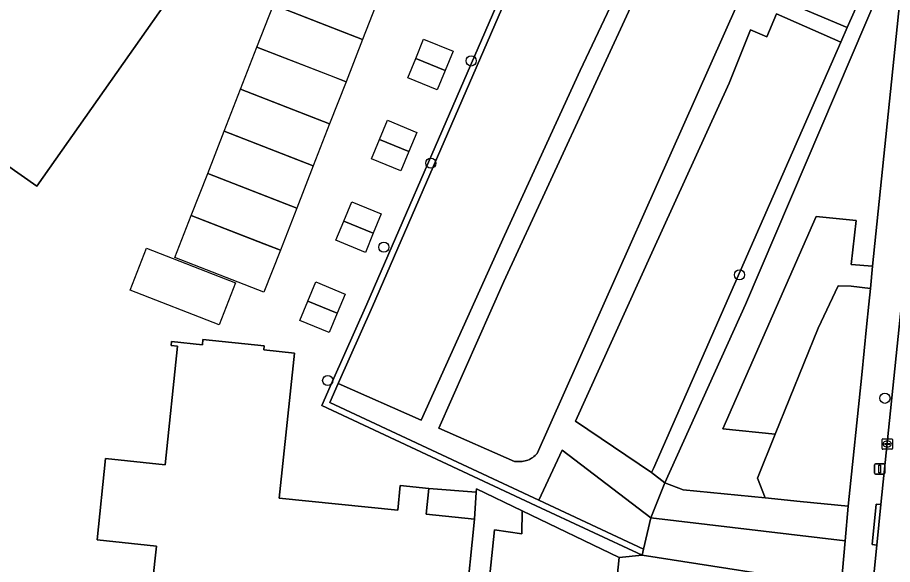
# Model space of a CAD drawing. Extents: x 161354 to 162026, y 386504 to 387460.
# Drawn here: x 161732.9 to 161816.9, y 386975 to 387027.5 of the extents above; entities that cross this region are included whole.
import ezdxf

# ---------------------------------------------------------------- set-up
doc = ezdxf.new("R2010")
doc.units = 0
for name, color, linetype in [('IMGEO_Boom', 7, 'Continuous'), ('IMGEO_Erf', 7, 'Continuous'), ('IMGEO_Groenvoorziening', 7, 'Continuous'), ('IMGEO_Haag', 7, 'Continuous'), ('IMGEO_Hek', 7, 'Continuous'), ('IMGEO_Kolk', 7, 'Continuous'), ('IMGEO_Lichtmast', 7, 'Continuous'), ('IMGEO_Pand', 7, 'Continuous'), ('IMGEO_Pand_vergunning_verleend', 7, 'Continuous'), ('IMGEO_Rijbaan_lokaal_open', 7, 'Continuous'), ('IMGEO_Terreindeel_onvherhard', 7, 'Continuous'), ('IMGEO_Voetpad_open', 7, 'Continuous')]:
    doc.layers.add(name, color=color, linetype=linetype)

msp = doc.modelspace()

# ---------------------------------------------------------------- linework, layer by layer
at = {"layer": 'IMGEO_Boom'}
for centre in [(161776.458, 387023.353), (161772.594, 387013.526), (161768.087, 387005.471), (161802.217, 387002.813), (161762.693, 386992.664), (161816.185, 386990.951)]:
    msp.add_circle(centre, 0.489, dxfattribs=at)
at = {"layer": 'IMGEO_Erf'}
msp.add_lwpolyline([(161734.763, 387011.311), (161731.75, 387013.443), (161719.086, 387022.38), (161721.337, 387025.559), (161712.281, 387031.913), (161712.953, 387032.874), (161713.084, 387032.783), (161718.246, 387040.124), (161723.239, 387047.192), (161723.109, 387047.286), (161723.368, 387047.663), (161727.968, 387044.436), (161732.719, 387041.098), (161731.725, 387039.693), (161747.097, 387028.852)], close=True, dxfattribs=at)
msp.add_lwpolyline([(161745.881, 386973.257), (161746.249, 386976.736), (161740.552, 386977.339), (161741.379, 386985.162), (161747.076, 386984.559), (161748.281, 386995.955), (161747.66, 386996.021), (161747.701, 386996.402), (161750.662, 386996.09), (161750.719, 386996.605), (161756.61, 386995.983), (161756.568, 386995.589), (161759.516, 386995.277), (161758.037, 386981.371), (161769.416, 386980.192), (161769.663, 386982.572), (161772.413, 386982.287), (161776.958, 386981.923), (161776.988, 386982.245), (161781.371, 386980.133), (161790.657, 386975.66), (161792.865, 386975.87), (161782.712, 386980.617), (161762.122, 386990.243), (161763.164, 386992.597), (161766.441, 387000), (161785.059, 387042.918)], dxfattribs=at)
at = {"layer": 'IMGEO_Groenvoorziening'}
for points in [[(161782.965, 386981.161), (161762.909, 386990.538), (161763.713, 386992.354), (161766.99, 386999.757), (161785.616, 387042.695), (161814.566, 387031.099), (161815.863, 387030.555), (161816.662, 387032.425), (161785.564, 387044.083), (161785.059, 387042.918), (161766.441, 387000), (161763.164, 386992.597), (161762.122, 386990.243), (161782.712, 386980.617), (161792.865, 386975.87), (161793.008, 386976.465)], [(161817.913, 387031.945), (161816.662, 387032.425), (161815.863, 387030.555), (161802.789, 386999.955), (161795.062, 386982.841), (161796.816, 386982.154), (161804.691, 386981.376), (161803.94, 386983.281), (161805.644, 386987.493), (161800.636, 386988.001), (161809.588, 387008.416), (161813.434, 387008.038), (161812.953, 387003.812), (161815.003, 387003.636)], [(161802.789, 386999.955), (161815.863, 387030.555), (161814.566, 387031.099), (161812.568, 387026.549), (161811.962, 387025.169), (161793.973, 386984.193), (161793.773, 386983.828), (161795.062, 386982.841)], [(161815.003, 387003.636), (161812.953, 387003.812), (161813.434, 387008.038), (161809.588, 387008.416), (161800.636, 386988.001), (161805.644, 386987.493), (161809.77, 386997.691), (161811.679, 387001.766), (161812.956, 387001.728), (161814.782, 387001.486)], [(161813.981, 386993.203), (161814.419, 386997.799), (161814.629, 387000), (161814.782, 387001.486), (161812.956, 387001.728), (161811.679, 387001.766), (161809.77, 386997.691), (161805.644, 386987.493), (161803.94, 386983.281), (161804.691, 386981.376), (161808.038, 386981.045), (161812.638, 386980.591)], [(161785.205, 386985.967), (161782.965, 386981.161), (161793.008, 386976.465), (161793.725, 386979.452)], [(161781.371, 386980.133), (161781.322, 386977.922), (161778.694, 386978.31), (161777.903, 386970.606), (161789.006, 386969.465), (161788.696, 386965.846), (161788.255, 386961.746), (161789.244, 386961.616), (161789.772, 386967.045), (161789.803, 386967.343), (161790.657, 386975.66)], [(161812.369, 386977.249), (161793.725, 386979.452), (161793.008, 386976.465), (161792.865, 386975.87), (161811.785, 386972.925), (161811.986, 386972.95)], [(161802.535, 386973.683), (161803.862, 386973.684), (161805.184, 386973.565), (161806.489, 386973.327), (161807.767, 386972.972), (161809.009, 386972.503), (161810.202, 386971.924), (161811.339, 386971.239), (161811.785, 386972.925), (161792.865, 386975.87), (161790.657, 386975.66), (161789.803, 386967.343), (161791.099, 386967.32), (161791.267, 386967.56), (161792.087, 386968.603), (161792.997, 386969.568), (161793.992, 386970.446), (161795.061, 386971.232), (161796.197, 386971.917), (161797.39, 386972.498), (161798.631, 386972.968), (161799.909, 386973.324), (161801.214, 386973.563)]]:
    msp.add_lwpolyline(points, close=True, dxfattribs=at)
at = {"layer": 'IMGEO_Haag'}
msp.add_lwpolyline([(161785.564, 387044.083), (161785.059, 387042.918), (161766.441, 387000), (161763.164, 386992.597), (161762.122, 386990.243), (161782.712, 386980.617), (161792.865, 386975.87), (161793.008, 386976.465), (161782.965, 386981.161), (161762.909, 386990.538), (161763.713, 386992.354), (161766.99, 386999.757), (161785.616, 387042.695), (161814.566, 387031.099), (161815.863, 387030.555), (161816.662, 387032.425)], close=True, dxfattribs=at)
at = {"layer": 'IMGEO_Hek'}
for points in [[(161805.644, 386987.493), (161809.77, 386997.691), (161811.679, 387001.766), (161812.956, 387001.728)], [(161803.94, 386983.281), (161805.644, 386987.493)]]:
    msp.add_lwpolyline(points, dxfattribs=at)
at = {"layer": 'IMGEO_Kolk'}
for p, q in [((161815.908, 386986.128), (161815.908, 386986.98)), ((161815.983, 386987.054), (161816.835, 386987.054)), ((161816.909, 386986.98), (161816.909, 386986.128)), ((161816.835, 386986.054), (161815.983, 386986.054)), ((161816.167, 386986.548), (161816.167, 386986.56)), ((161816.605, 386986.511), (161816.207, 386986.511)), ((161816.21, 386986.597), (161816.608, 386986.597)), ((161816.419, 386986.274), (161816.394, 386986.274)), ((161816.396, 386986.834), (161816.421, 386986.834)), ((161816.651, 386986.56), (161816.651, 386986.548))]:
    msp.add_line(p, q, dxfattribs=at)
for points in [[(161815.908, 386986.128), (161815.908, 386986.98)], [(161815.983, 386987.054), (161816.835, 386987.054)], [(161816.909, 386986.98), (161816.909, 386986.128)], [(161816.835, 386986.054), (161815.983, 386986.054)]]:
    msp.add_lwpolyline(points, dxfattribs=at)
for centre, radius, start, end in [((161815.985, 386986.978), 0.0765, 91.55205, 178.44795), ((161815.985, 386986.978), 0.0765, 91.55205, 178.44795), ((161816.833, 386986.978), 0.0765, 1.55205, 88.44795), ((161816.833, 386986.978), 0.0765, 1.55205, 88.44795), ((161815.985, 386986.13), 0.0765, 181.55205, 268.44795), ((161815.985, 386986.13), 0.0765, 181.55205, 268.44795), ((161816.207, 386986.557), 0.0403, 85.87752, 175.75265), ((161816.204, 386986.547), 0.0366, 178.93798, 274.71019), ((161816.608, 386986.554), 0.043, 264.86636, 352.45326), ((161816.612, 386986.559), 0.0386, 1.73085, 96.63898), ((161816.833, 386986.13), 0.0765, 271.55205, 358.44795), ((161816.833, 386986.13), 0.0765, 271.55205, 358.44795)]:
    msp.add_arc(centre, radius, start, end, dxfattribs=at)
for centre, major_axis, ratio, start_param, end_param in [((161816.395, 386986.554), (-0.387, 0.002), 0.722429, 4.712389, 7.853982), ((161816.42, 386986.554), (-0.39, 0.002), 0.717154, 1.570796, 4.712389)]:
    msp.add_ellipse(centre, major_axis=major_axis, ratio=ratio, start_param=start_param, end_param=end_param, dxfattribs=at)
at = {"layer": 'IMGEO_Lichtmast'}
for p, q in [((161815.19, 386983.764), (161815.19, 386984.564)), ((161815.19, 386984.564), (161815.19, 386983.764)), ((161815.29, 386984.664), (161816.08, 386984.664)), ((161816.08, 386984.664), (161815.29, 386984.664)), ((161816.18, 386984.564), (161816.18, 386983.764)), ((161816.18, 386983.764), (161816.18, 386984.564)), ((161816.08, 386983.664), (161815.29, 386983.664)), ((161815.29, 386983.664), (161816.08, 386983.664))]:
    msp.add_line(p, q, dxfattribs=at)
msp.add_lwpolyline([(161815.61, 386984.539), (161815.76, 386984.539), (161815.76, 386983.789), (161815.61, 386983.789), (161815.61, 386984.539)], dxfattribs=at)
for centre, start, end in [((161815.29, 386984.564), 90, 180), ((161815.29, 386984.564), 90, 180), ((161816.08, 386984.564), 0, 90), ((161816.08, 386984.564), 360, 90), ((161815.29, 386983.764), 180, 270), ((161815.29, 386983.764), 180, 270), ((161816.08, 386983.764), 270, 0), ((161816.08, 386983.764), 270, 0)]:
    msp.add_arc(centre, 0.1, start, end, dxfattribs=at)
at = {"layer": 'IMGEO_Pand'}
msp.add_lwpolyline([(161731.725, 387039.693), (161732.719, 387041.098), (161727.968, 387044.436), (161723.368, 387047.663), (161723.109, 387047.286), (161723.239, 387047.192), (161718.246, 387040.124), (161713.084, 387032.783), (161712.953, 387032.874), (161712.281, 387031.913), (161721.337, 387025.559), (161719.086, 387022.38), (161731.75, 387013.443), (161734.763, 387011.311), (161747.097, 387028.852)], close=True, dxfattribs=at)
msp.add_lwpolyline([(161775.915, 386970.824), (161776.798, 386979.346), (161772.158, 386979.827), (161772.413, 386982.287), (161769.663, 386982.572), (161769.416, 386980.192), (161758.037, 386981.371), (161759.516, 386995.277), (161756.568, 386995.589), (161756.61, 386995.983), (161750.719, 386996.605), (161750.662, 386996.09), (161747.701, 386996.402), (161747.66, 386996.021), (161748.281, 386995.955), (161747.076, 386984.559), (161741.379, 386985.162), (161740.552, 386977.339), (161746.249, 386976.736), (161745.881, 386973.257)], dxfattribs=at)
at = {"layer": 'IMGEO_Pand_vergunning_verleend'}
for points in [[(161757.476, 387028.734), (161759.052, 387032.78), (161766.026, 387030.065), (161767.602, 387029.451), (161766.026, 387025.405)], [(161755.901, 387024.688), (161757.476, 387028.734), (161764.45, 387026.019), (161766.026, 387025.405), (161764.451, 387021.359)], [(161754.325, 387020.642), (161755.901, 387024.688), (161762.875, 387021.973), (161764.451, 387021.359), (161762.876, 387017.313)], [(161771.142, 387023.592), (161771.904, 387025.441), (161774.729, 387024.277), (161773.966, 387022.427)], [(161770.379, 387021.742), (161771.142, 387023.592), (161773.966, 387022.427), (161773.204, 387020.578)], [(161752.75, 387016.596), (161754.325, 387020.642), (161761.299, 387017.927), (161762.876, 387017.313), (161761.3, 387013.267)], [(161767.666, 387015.808), (161768.429, 387017.658), (161771.253, 387016.494), (161770.491, 387014.644)], [(161751.174, 387012.55), (161752.75, 387016.596), (161759.724, 387013.881), (161761.3, 387013.267), (161759.725, 387009.221)], [(161766.904, 387013.959), (161767.666, 387015.808), (161770.491, 387014.644), (161769.728, 387012.794)], [(161749.599, 387008.504), (161751.174, 387012.55), (161758.148, 387009.834), (161759.725, 387009.221), (161758.149, 387005.175)], [(161764.247, 387007.975), (161765.009, 387009.825), (161767.834, 387008.661), (161767.071, 387006.811)], [(161748.023, 387004.458), (161749.599, 387008.504), (161756.573, 387005.788), (161758.149, 387005.175), (161756.574, 387001.129)], [(161763.484, 387006.126), (161764.247, 387007.975), (161767.071, 387006.811), (161766.309, 387004.961)], [(161743.72, 387001.331), (161745.296, 387005.377), (161752.27, 387002.661), (161753.846, 387002.048), (161752.271, 386998.002)], [(161760.782, 387000.277), (161761.545, 387002.127), (161764.369, 387000.963), (161763.607, 386999.113)], [(161760.02, 386998.428), (161760.782, 387000.277), (161763.607, 386999.113), (161762.844, 386997.263)]]:
    msp.add_lwpolyline(points, close=True, dxfattribs=at)
at = {"layer": 'IMGEO_Rijbaan_lokaal_open'}
msp.add_lwpolyline([(161824.382, 386995.833), (161824.851, 387000), (161826.039, 387012.426), (161819.068, 387013.13), (161817.769, 387000), (161815.778, 386980.744), (161815.391, 386976.848), (161814.391, 386966.676), (161813.817, 386961.503), (161813.193, 386955.5), (161812.865, 386952.291), (161819.737, 386951.632), (161819.932, 386952.023), (161821.484, 386967.154), (161821.648, 386968.754), (161822.848, 386980.462), (161823.012, 386982.062)], close=True, dxfattribs=at)
at = {"layer": 'IMGEO_Terreindeel_onvherhard'}
for points in [[(161785.616, 387042.695), (161766.99, 386999.757), (161763.713, 386992.354), (161771.665, 386988.832), (161779.665, 387006.589), (161786.942, 387022.431), (161790.97, 387030.976)], [(161804.711, 387029.884), (161812.568, 387026.549), (161814.566, 387031.099)], [(161792.548, 387030.238), (161779.608, 387002.182), (161773.365, 386988.079), (161780.63, 386984.863), (161780.778, 386984.863), (161780.926, 386984.865), (161781.073, 386984.868), (161781.218, 386984.875), (161781.361, 386984.887), (161781.502, 386984.905), (161781.64, 386984.929), (161781.775, 386984.961), (161781.905, 386985.003), (161782.056, 386985.067), (161782.153, 386985.118), (161782.27, 386985.191), (161782.384, 386985.274), (161782.494, 386985.363), (161782.603, 386985.457), (161782.71, 386985.554), (161782.816, 386985.654), (161801.952, 387028.672)]]:
    msp.add_lwpolyline(points, dxfattribs=at)
msp.add_lwpolyline([(161811.962, 387025.169), (161805.784, 387027.881), (161804.851, 387025.682), (161803.279, 387026.345), (161801.219, 387021.215), (161793.812, 387004.912), (161786.465, 386988.739), (161793.773, 386983.828), (161793.973, 386984.193)], close=True, dxfattribs=at)
at = {"layer": 'IMGEO_Voetpad_open'}
for points in [[(161823.591, 387085.961), (161822.789, 387078.363), (161822.075, 387072.038), (161822.067, 387072.002), (161821.096, 387062.637), (161820.781, 387059.603), (161817.913, 387031.945), (161815.003, 387003.636), (161814.782, 387001.486), (161814.629, 387000), (161814.419, 386997.799), (161813.981, 386993.203), (161812.638, 386980.591), (161812.369, 386977.249), (161811.986, 386972.95), (161811.775, 386970.516), (161811.657, 386969.767), (161810.895, 386963.54), (161809.942, 386953.93), (161809.291, 386947.664), (161809.257, 386946.779), (161809.223, 386946.405), (161809.112, 386944.939), (161809.982, 386940.503)], [(161790.97, 387030.976), (161786.942, 387022.431), (161779.665, 387006.589), (161771.665, 386988.832), (161763.713, 386992.354), (161762.909, 386990.538), (161782.965, 386981.161), (161785.205, 386985.967), (161793.725, 386979.452), (161795.062, 386982.841), (161793.773, 386983.828), (161786.465, 386988.739), (161793.812, 387004.912), (161801.219, 387021.215), (161803.279, 387026.345), (161804.851, 387025.682), (161805.784, 387027.881), (161811.962, 387025.169), (161812.568, 387026.549), (161804.711, 387029.884)], [(161801.952, 387028.672), (161782.816, 386985.654), (161782.71, 386985.554), (161782.603, 386985.457), (161782.494, 386985.363), (161782.384, 386985.274), (161782.27, 386985.191), (161782.153, 386985.118), (161782.056, 386985.067), (161781.905, 386985.003), (161781.775, 386984.961), (161781.64, 386984.929), (161781.502, 386984.905), (161781.361, 386984.887), (161781.218, 386984.875), (161781.073, 386984.868), (161780.926, 386984.865), (161780.778, 386984.863), (161780.63, 386984.863), (161773.365, 386988.079), (161779.608, 387002.182), (161792.548, 387030.238)], [(161812.049, 386944.655), (161812.576, 386949.497), (161812.865, 386952.291), (161813.193, 386955.5), (161812.783, 386955.541), (161813.39, 386961.546), (161813.817, 386961.503), (161814.391, 386966.676), (161815.391, 386976.848), (161814.95, 386976.891), (161815.341, 386980.787), (161815.778, 386980.744), (161817.769, 387000)]]:
    msp.add_lwpolyline(points, dxfattribs=at)
for points in [[(161808.038, 386981.045), (161804.691, 386981.376), (161796.816, 386982.154), (161795.062, 386982.841), (161793.725, 386979.452), (161812.369, 386977.249), (161812.638, 386980.591)], [(161776.958, 386981.923), (161772.413, 386982.287), (161772.158, 386979.827), (161776.798, 386979.346)], [(161776.798, 386979.346), (161775.915, 386970.824), (161777.903, 386970.606), (161778.694, 386978.31), (161781.322, 386977.922), (161781.371, 386980.133), (161776.988, 386982.245), (161776.958, 386981.923)], [(161815.778, 386980.744), (161815.341, 386980.787), (161814.95, 386976.891), (161815.391, 386976.848)]]:
    msp.add_lwpolyline(points, close=True, dxfattribs=at)

doc.saveas('drawing.dxf')
